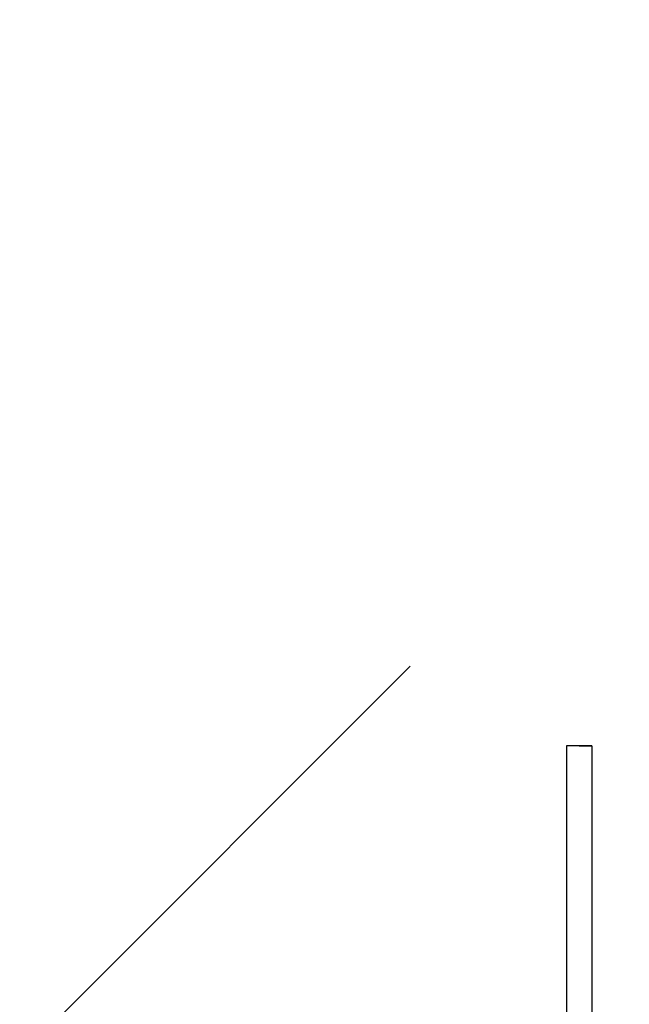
# Model space of a CAD drawing. Extents: x -805 to 3526, y -961 to 1039.
# Tile 374 of 471: x 1259.846 to 1259.966, y 39.404 to 39.599. Entities that reach past the tile are written whole.
import ezdxf

# ---------------------------------------------------------------- set-up
doc = ezdxf.new("R2010")
doc.units = 0
doc.layers.get('0').update_dxf_attribs({"color": 251})
for name, color, linetype in [('TTK-P-Aufzug', 251, 'Continuous'), ('TTK-P-Bahnsteig', 12, 'Continuous'), ('TTK-P-Verm', 251, 'Continuous')]:
    doc.layers.add(name, color=color, linetype=linetype)
doc.layers.add('TTK-P-Treppe unten', color=12, linetype='Continuous', lineweight=25)
doc.styles.add('AKG DIN 6776', font='AKG_DIN67.TTF')
doc.dimstyles.new('TTK', dxfattribs={"dimtxt": 2.5, "dimasz": 2.5, "dimexe": 3.5, "dimexo": 0.1, "dimgap": 1, "dimtad": 1, "dimzin": 0, "dimtxsty": 'AKG DIN 6776', "dimblk": 'OBLIQUE', "dimcen": -0.09, "dimdle": 3, "dimclrd": 256, "dimclre": 256, "dimclrt": 256, "dimadec": 3, "dimazin": 0, "dimtfac": 1, "dimtofl": 0, "dimtmove": 0, "dimatfit": 3, "dimldrblk": 'OBLIQUE', "dimfxl": 7, "dimfxlon": 1, "dimtolj": 1, "dimtzin": 0, "dimlwd": -1, "dimlwe": -1, "dimarcsym": 0})

# ---------------------------------------------------------------- blocks, each defined once
blk = doc.blocks.new('_OBLIQUE')
at = {"color": 0, "linetype": 'ByBlock'}
blk.add_line((-0.5, -0.5), (0.5, 0.5), dxfattribs=at)
blk = doc.blocks.new('*D645')
at = {"layer": 'DEFPOINTS', "color": 0}
for p in [(1259.79808, 39.34555), (1259.49808, 36.0331), (1259.79808, 36.0331)]:
    blk.add_point(p, dxfattribs=at)
at = {"layer": 'TTK-P-Verm'}
for p, q in [((1259.49808, 38.64555), (1259.49808, 39.69555)), ((1259.79808, 38.64555), (1259.79808, 39.69555)), ((1259.19808, 39.34555), (1260.09808, 39.34555))]:
    blk.add_line(p, q, dxfattribs=at)
at = {"layer": 'TTK-P-Verm', "xscale": 0.25, "yscale": 0.25, "zscale": 0.25, "rotation": 180}
blk.add_blockref('_OBLIQUE', (1259.49808, 39.34555), dxfattribs=at)
at = {"layer": 'TTK-P-Verm', "xscale": 0.25, "yscale": 0.25, "zscale": 0.25}
blk.add_blockref('_OBLIQUE', (1259.79808, 39.34555), dxfattribs=at)
at = {"layer": 'TTK-P-Verm', "insert": (1259.64808, 39.58688), "char_height": 0.25, "attachment_point": 5, "style": 'AKG DIN 6776', "bg_fill": 3, "box_fill_scale": 1.1, "bg_fill_color": 256, "bg_fill_true_color": 13158600, "bg_fill_transparency": 0}
blk.add_mtext('\\A1;30', dxfattribs=at)
blk = doc.blocks.new('*D644')
at = {"layer": 'DEFPOINTS', "color": 0}
for p in [(1262.49808, 39.34555), (1259.79808, 39.28428), (1262.49808, 35.72662)]:
    blk.add_point(p, dxfattribs=at)
at = {"layer": 'TTK-P-Treppe unten'}
for p, q in [((1259.79808, 39.29428), (1259.79808, 39.69555)), ((1262.49808, 38.64555), (1262.49808, 39.69555)), ((1259.49808, 39.34555), (1262.79808, 39.34555))]:
    blk.add_line(p, q, dxfattribs=at)
at = {"layer": 'TTK-P-Treppe unten', "xscale": 0.25, "yscale": 0.25, "zscale": 0.25, "rotation": 180}
blk.add_blockref('_OBLIQUE', (1259.79808, 39.34555), dxfattribs=at)
at = {"layer": 'TTK-P-Treppe unten', "xscale": 0.25, "yscale": 0.25, "zscale": 0.25}
blk.add_blockref('_OBLIQUE', (1262.49808, 39.34555), dxfattribs=at)
at = {"layer": 'TTK-P-Treppe unten', "insert": (1261.14808, 39.58943), "char_height": 0.25, "attachment_point": 5, "style": 'AKG DIN 6776', "bg_fill": 3, "box_fill_scale": 1.1, "bg_fill_color": 256, "bg_fill_true_color": 13158600, "bg_fill_transparency": 0}
blk.add_mtext('\\A1;2,70', dxfattribs=at)

msp = doc.modelspace()

# ---------------------------------------------------------------- linework, layer by layer
at = {"layer": 'TTK-P-Aufzug', "color": 251}
for p, q in [((1259.95412, 39.45483), (1259.95404, 39.45483)), ((1259.95412, 39.45483), (1259.95404, 39.45483)), ((1259.95404, 39.45483), (1259.95404, 39.38483)), ((1259.95437, 39.45483), (1259.95412, 39.45483)), ((1259.95437, 39.45483), (1259.95412, 39.45483)), ((1259.95477, 39.45483), (1259.95437, 39.45483)), ((1259.95477, 39.45483), (1259.95437, 39.45483)), ((1259.95529, 39.45483), (1259.95477, 39.45483)), ((1259.95529, 39.45483), (1259.95477, 39.45483)), ((1259.95589, 39.45483), (1259.95529, 39.45483)), ((1259.95589, 39.45483), (1259.95529, 39.45483)), ((1259.95654, 39.45483), (1259.95589, 39.45483)), ((1259.95654, 39.45483), (1259.95589, 39.45483)), ((1259.95654, 39.45483), (1259.95719, 39.45483)), ((1259.95719, 39.45483), (1259.95654, 39.45483)), ((1259.95719, 39.45483), (1259.95779, 39.45483)), ((1259.95779, 39.45483), (1259.95719, 39.45483)), ((1259.95779, 39.45483), (1259.95831, 39.45483)), ((1259.95831, 39.45483), (1259.95779, 39.45483)), ((1259.95831, 39.45483), (1259.9587, 39.45483)), ((1259.9587, 39.45483), (1259.95831, 39.45483)), ((1259.9587, 39.45483), (1259.95895, 39.45483)), ((1259.95895, 39.45483), (1259.9587, 39.45483)), ((1259.95895, 39.45483), (1259.95904, 39.45483)), ((1259.95904, 39.45483), (1259.95895, 39.45483)), ((1259.95904, 39.45483), (1259.95904, 39.38483))]:
    msp.add_line(p, q, dxfattribs=at)

# ---------------------------------------------------------------- next in the draw order: dimensions: what is measured, and where the dimension line sits
at = {"layer": 'TTK-P-Verm', "color": 251}
dim = msp.add_linear_dim(base=(1259.79808, 39.34555), p1=(1259.49808, 36.0331), p2=(1259.79808, 36.0331), dimstyle='TTK', override={"dimscale": 0, "dimdec": 0, "dimlfac": 100, "dimtmove": 2, "dimtfill": 1}, dxfattribs=at)
dim.commit()
dim.dimension.update_dxf_attribs({"geometry": '*D645', "text_midpoint": (1259.64808, 39.58688), "dimtype": 160})

# ---------------------------------------------------------------- next in the draw order: dimensions: what is measured, and where the dimension line sits
at = {"layer": 'TTK-P-Treppe unten', "color": 251}
dim = msp.add_linear_dim(base=(1262.49808, 39.34555), p1=(1259.79808, 39.28428), p2=(1262.49808, 35.72662), dimstyle='TTK', override={"dimscale": 0, "dimtmove": 0, "dimtfill": 1}, dxfattribs=at)
dim.commit()
dim.dimension.update_dxf_attribs({"geometry": '*D644', "text_midpoint": (1261.14808, 39.34555), "dimtype": 160})

# ---------------------------------------------------------------- next in the draw order: linework, layer by layer
at = {"layer": 'TTK-P-Bahnsteig', "color": 251}
msp.add_circle((473.78511, 39.13225), 1000, dxfattribs=at)

doc.saveas('drawing.dxf')
